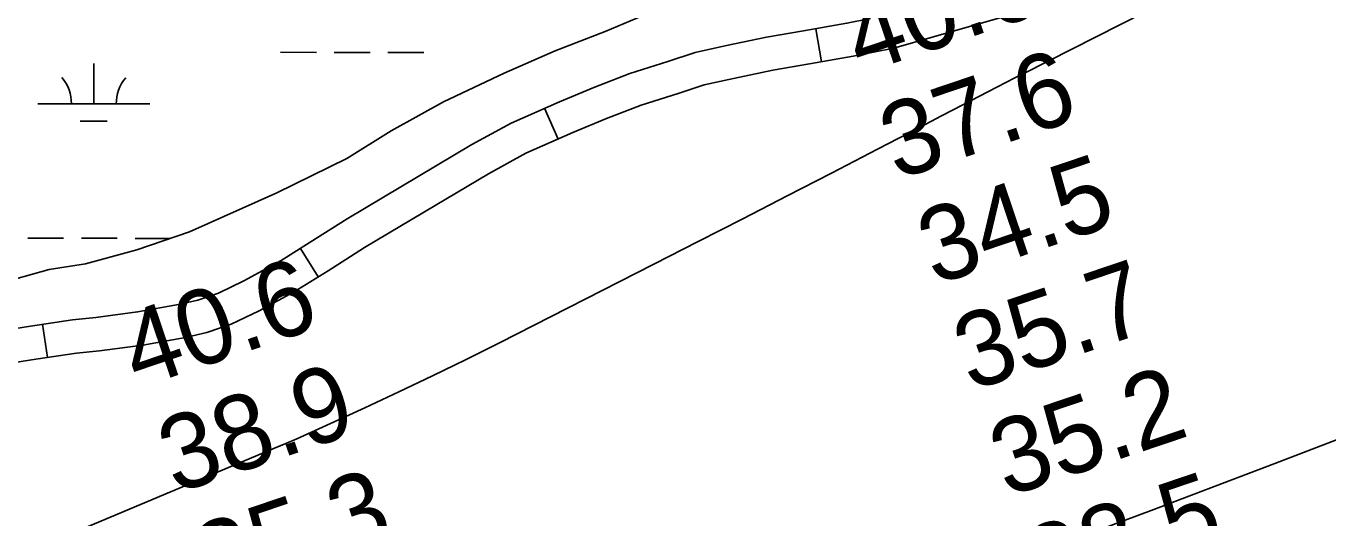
# Model space of a CAD drawing. Extents: x 3187622 to 3225504, y 800805 to 826213.
# Drawn here: x 3219572 to 3220737, y 814979 to 815419 of the extents above; entities that cross this region are included whole.
import ezdxf

# ---------------------------------------------------------------- set-up
doc = ezdxf.new("R2010")
doc.units = 0
for name, color, linetype in [('V-RIVR-RANG', 7, 'Continuous'), ('V-ROAD-CNTR', 7, 'Continuous'), ('V-TOPO-MINR', 7, 'Continuous'), ('V-WETL-SWMP', 7, 'Continuous')]:
    doc.layers.add(name, color=color, linetype=linetype)

msp = doc.modelspace()

# ---------------------------------------------------------------- linework, layer by layer
at = {"layer": 'V-ROAD-CNTR'}
for p, q in [((3220278.6, 815416.7), (3220283.8, 815387.1)), ((3220036.1, 815345.6), (3220048.3, 815318.1)), ((3219817.6, 815220.3), (3219833.5, 815194.9)), ((3219586.8, 815152.5), (3219591.3, 815122.9))]:
    msp.add_line(p, q, dxfattribs=at)
for points in [[(3219815.4, 815183.5), (3219842.3, 815200.4), (3219875, 815221.1), (3219938.2, 815258.8), (3219985.8, 815287), (3220019.4, 815305.3), (3220061.2, 815323.9), (3220091.3, 815336.4), (3220122.3, 815348.3), (3220155.6, 815358.8), (3220178.8, 815366.5), (3220205.1, 815372.3), (3220240.3, 815379.5), (3220273, 815385.2), (3220312.1, 815392.1), (3220348.5, 815399.4), (3220453.9, 815429.3)], [(3219799.5, 815209), (3219826.3, 815225.8), (3219859.3, 815246.6), (3219922.9, 815284.6), (3219971, 815313.1), (3220006.1, 815332.3), (3220049.4, 815351.4), (3220080.1, 815364.2), (3220112.4, 815376.6), (3220146.4, 815387.4), (3220170.9, 815395.4), (3220198.8, 815401.6), (3220234.7, 815409), (3220267.8, 815414.8), (3220306.5, 815421.6), (3220327.7, 815425.8)], [(3219550, 815146.6), (3219576.2, 815150.9), (3219613.8, 815156.6), (3219634.5, 815158.5), (3219671.9, 815163.6), (3219708.6, 815170.1), (3219725.7, 815174.1), (3219744.4, 815180.4), (3219766.9, 815191.2), (3219800.3, 815209.4)], [(3219556.4, 815117.3), (3219580.8, 815121.3), (3219617.4, 815126.8), (3219637.8, 815128.7), (3219676.6, 815133.9), (3219714.7, 815140.7), (3219733.9, 815145.2), (3219755.7, 815152.5), (3219780.6, 815164.5), (3219814.6, 815183.1)]]:
    msp.add_lwpolyline(points, dxfattribs=at)
at = {"layer": 'V-TOPO-MINR'}
for points in [[(3220724.3, 815508.3), (3220464.8, 815376.8), (3220456.7, 815372.7), (3220448.7, 815368.5), (3220440.6, 815364.4), (3220432.5, 815360.2), (3220410.3, 815348.7), (3220391.2, 815338.7), (3220372.1, 815328.8), (3220352.9, 815318.9), (3220333.8, 815309), (3220292.7, 815287.7), (3220253, 815267.3), (3220213.3, 815246.8), (3220173.5, 815226.5), (3220133.7, 815206.2), (3219995.8, 815136), (3219965.9, 815121.1), (3219935.8, 815106.3), (3219905.6, 815092), (3219875.3, 815077.8), (3219834.1, 815059), (3219824.2, 815054.5), (3219814.4, 815050.1), (3219804.5, 815045.9), (3219794.5, 815041.6), (3219194.6, 814790)], [(3219495.1, 814593.7), (3219875.7, 814727.7), (3219897.3, 814735.3), (3219919, 814743.1), (3219940.6, 814750.9), (3219962.2, 814758.7), (3220361.8, 814905.3), (3220398, 814918.6), (3220434.2, 814932), (3220470.4, 814945.4), (3220506.5, 814958.9), (3220542.7, 814972.5), (3220578.8, 814986.1), (3220614.9, 814999.7), (3220651, 815013.4), (3220689.3, 815028), (3220744.6, 815049.1)]]:
    msp.add_lwpolyline(points, dxfattribs=at)
at = {"layer": 'V-WETL-SWMP'}
for p, q in [((3220090.1, 815414.3), (3220169.6, 815447.8)), ((3220045.5, 815396.9), (3220090.1, 815414.3)), ((3219799.9, 815395.6), (3219831.9, 815395.5)), ((3219847.9, 815395.5), (3219879.9, 815395.4)), ((3219895.9, 815395.4), (3219927.9, 815395.3)), ((3219999.8, 815377.1), (3220045.5, 815396.9)), ((3219632.8, 815349.5), (3219632.8, 815385.5)), ((3219945.6, 815351.2), (3219999.8, 815377.1)), ((3219582.8, 815349.6), (3219682.8, 815349.4)), ((3219898.7, 815325.3), (3219945.6, 815351.2)), ((3219620.7, 815334.1), (3219644.7, 815334)), ((3219859.1, 815300.7), (3219898.7, 815325.3)), ((3219796.5, 815269.9), (3219859.1, 815300.7)), ((3219718.3, 815235.2), (3219796.5, 815269.9)), ((3219671.3, 815219.1), (3219718.3, 815235.2)), ((3219573.7, 815229.5), (3219605.7, 815229.5)), ((3219621.7, 815229.4), (3219653.7, 815229.4)), ((3219625.4, 815206.5), (3219671.3, 815219.1)), ((3219669.7, 815229.3), (3219700.9, 815229.3)), ((3219431.3, 815156.2), (3219592.8, 815201.3)), ((3219592.8, 815201.3), (3219625.4, 815206.5))]:
    msp.add_line(p, q, dxfattribs=at)
for centre, start, end in [((3219577.5, 815350.1), 359.1115, 40.6551), ((3219688, 815349.8), 139.1115, 180.6551)]:
    msp.add_arc(centre, 35.2, start, end, dxfattribs=at)

# ---------------------------------------------------------------- texts
at = {"layer": 'V-RIVR-RANG'}
for s, rotation, p in [('40.6', 18.6483, (3220318.7, 815375.8)), ('37.6', 18.6483, (3220351, 815281.1)), ('34.5', 18.6483, (3220384.9, 815187)), ('40.6', 18.6683, (3219671.8, 815094.8)), ('35.7', 18.6483, (3220417.1, 815092.4)), ('38.9', 18.6683, (3219705.5, 815000.6)), ('35.2', 18.6483, (3220449.4, 814997.7)), ('35.3', 18.6683, (3219738, 814906)), ('38.5', 18.6483, (3220481.6, 814903))]:
    msp.add_text(s, height=67, rotation=rotation, dxfattribs=at).set_placement(p)

doc.saveas('drawing.dxf')
